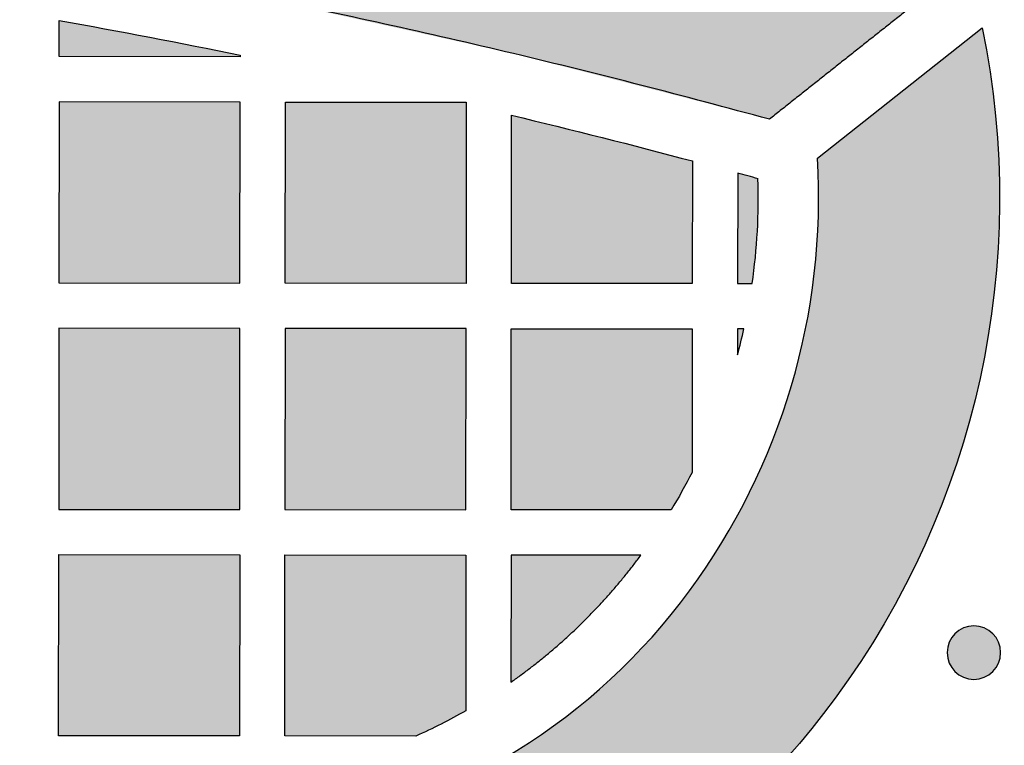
# Model space of a CAD drawing. Header units: millimetres. Extents: x -3873 to -97, y 912 to 4165.
# Tile 395 of 725: x -3239 to -3174, y 1924 to 1972. Entities that reach past the tile are written whole.
import ezdxf

# ---------------------------------------------------------------- set-up
doc = ezdxf.new("R2010")
doc.units = ezdxf.units.MM
doc.layers.add('pattern', color=7, linetype='Continuous', true_color=0x000000)

msp = doc.modelspace()

# ---------------------------------------------------------------- hatches: boundary and pattern name
at = {"layer": 'pattern'}
for points in [[(-3328.15, 1983.74), (-3345.663, 1983.455), (-3363.179, 1982.585), (-3380.677, 1981.13), (-3398.126, 1979.09), (-3415.497, 1976.468), (-3432.761, 1973.27), (-3449.89, 1969.501), (-3466.855, 1965.172), (-3478.446, 1974.372), (-3469.307, 1976.941), (-3460.114, 1979.35), (-3450.871, 1981.599), (-3441.582, 1983.685), (-3432.253, 1985.608), (-3422.886, 1987.367), (-3413.486, 1988.959), (-3404.059, 1990.385), (-3394.607, 1991.643), (-3385.136, 1992.734), (-3375.65, 1993.656), (-3366.154, 1994.41), (-3356.652, 1994.995), (-3347.149, 1995.411), (-3337.649, 1995.66), (-3328.132, 1995.74), (-3309.139, 1995.393), (-3299.636, 1994.967), (-3290.135, 1994.373), (-3280.639, 1993.611), (-3271.154, 1992.679), (-3261.685, 1991.58), (-3252.234, 1990.312), (-3242.808, 1988.878), (-3233.41, 1987.276), (-3224.045, 1985.509), (-3214.717, 1983.577), (-3205.43, 1981.482), (-3196.19, 1979.225), (-3186.999, 1976.806), (-3177.862, 1974.229), (-3189.462, 1965.039), (-3206.423, 1969.385), (-3223.548, 1973.17), (-3240.809, 1976.385), (-3258.178, 1979.023), (-3275.625, 1981.08), (-3293.121, 1982.552), (-3310.637, 1983.438)], [(-3224.559, 1969.294), (-3224.559, 1969.18), (-3236.559, 1969.191), (-3236.556, 1971.585)], [(-3186.277, 1962.465), (-3175.348, 1971.106), (-3175.078, 1969.706), (-3174.843, 1968.293), (-3174.643, 1966.868), (-3174.48, 1965.432), (-3174.353, 1963.985), (-3174.263, 1962.531), (-3174.211, 1961.07), (-3174.198, 1959.603), (-3174.223, 1958.132), (-3174.287, 1956.659), (-3174.39, 1955.185), (-3174.533, 1953.711), (-3174.715, 1952.24), (-3174.936, 1950.772), (-3175.196, 1949.31), (-3175.495, 1947.855), (-3175.832, 1946.408), (-3176.208, 1944.972), (-3176.621, 1943.547), (-3177.072, 1942.134), (-3177.559, 1940.736), (-3178.083, 1939.354), (-3178.641, 1937.99), (-3179.234, 1936.643), (-3179.86, 1935.317), (-3180.519, 1934.011), (-3181.209, 1932.728), (-3181.929, 1931.468), (-3182.679, 1930.232), (-3183.457, 1929.021), (-3184.262, 1927.836), (-3185.093, 1926.678), (-3185.839, 1925.691), (-3186.61, 1924.717), (-3187.407, 1923.758), (-3188.229, 1922.814), (-3189.076, 1921.887), (-3189.947, 1920.977), (-3190.842, 1920.085), (-3191.76, 1919.212), (-3192.701, 1918.36), (-3193.663, 1917.528), (-3194.647, 1916.719), (-3195.651, 1915.931), (-3196.675, 1915.168), (-3197.718, 1914.428), (-3198.779, 1913.713), (-3199.856, 1913.023), (-3200.95, 1912.359), (-3202.06, 1911.722), (-3203.183, 1911.112), (-3204.32, 1910.53), (-3205.469, 1909.975), (-3206.63, 1909.449), (-3207.8, 1908.951), (-3208.98, 1908.482), (-3210.168, 1908.043), (-3211.363, 1907.632), (-3212.563, 1907.251), (-3213.769, 1906.9), (-3214.979, 1906.578), (-3216.191, 1906.285), (-3217.405, 1906.022), (-3218.62, 1905.787), (-3220.447, 1905.48), (-3222.286, 1905.218), (-3224.133, 1905.001), (-3225.989, 1904.83), (-3227.851, 1904.705), (-3229.717, 1904.627), (-3231.585, 1904.595), (-3233.454, 1904.61), (-3235.322, 1904.672), (-3237.188, 1904.78), (-3239.049, 1904.935), (-3240.904, 1905.136), (-3242.751, 1905.383), (-3244.589, 1905.675), (-3246.415, 1906.012), (-3248.228, 1906.394), (-3250.381, 1906.899), (-3252.525, 1907.451), (-3254.657, 1908.05), (-3256.776, 1908.694), (-3258.881, 1909.384), (-3260.97, 1910.118), (-3263.041, 1910.897), (-3265.094, 1911.72), (-3271.386, 1926.968), (-3266.101, 1924.811), (-3260.756, 1922.8), (-3255.357, 1920.938), (-3249.911, 1919.227), (-3248.153, 1918.729), (-3246.375, 1918.28), (-3244.58, 1917.884), (-3242.77, 1917.539), (-3240.948, 1917.246), (-3239.115, 1917.008), (-3237.275, 1916.823), (-3235.429, 1916.692), (-3233.58, 1916.616), (-3231.731, 1916.595), (-3229.883, 1916.628), (-3228.04, 1916.715), (-3226.203, 1916.856), (-3224.375, 1917.05), (-3222.558, 1917.297), (-3220.755, 1917.596), (-3219.813, 1917.778), (-3218.871, 1917.982), (-3217.931, 1918.209), (-3216.993, 1918.459), (-3216.058, 1918.731), (-3215.126, 1919.027), (-3214.2, 1919.345), (-3213.278, 1919.686), (-3212.364, 1920.05), (-3211.456, 1920.436), (-3210.556, 1920.844), (-3209.665, 1921.274), (-3208.783, 1921.726), (-3207.911, 1922.199), (-3207.051, 1922.693), (-3206.203, 1923.208), (-3205.367, 1923.743), (-3204.544, 1924.297), (-3203.735, 1924.871), (-3202.941, 1925.463), (-3202.162, 1926.074), (-3201.399, 1926.702), (-3200.653, 1927.347), (-3199.923, 1928.008), (-3199.211, 1928.685), (-3198.517, 1929.376), (-3197.842, 1930.082), (-3197.185, 1930.801), (-3196.547, 1931.533), (-3195.929, 1932.277), (-3195.331, 1933.032), (-3194.753, 1933.798), (-3194.205, 1934.557), (-3193.673, 1935.331), (-3193.155, 1936.118), (-3192.653, 1936.919), (-3192.167, 1937.732), (-3191.697, 1938.559), (-3191.244, 1939.397), (-3190.809, 1940.246), (-3190.391, 1941.107), (-3189.992, 1941.978), (-3189.611, 1942.858), (-3189.249, 1943.748), (-3188.907, 1944.647), (-3188.584, 1945.553), (-3188.281, 1946.467), (-3187.997, 1947.387), (-3187.735, 1948.314), (-3187.492, 1949.245), (-3187.27, 1950.182), (-3187.069, 1951.122), (-3186.889, 1952.065), (-3186.73, 1953.012), (-3186.591, 1953.96), (-3186.474, 1954.909), (-3186.377, 1955.859), (-3186.301, 1956.808), (-3186.246, 1957.757), (-3186.212, 1958.704), (-3186.198, 1959.649), (-3186.204, 1960.591), (-3186.231, 1961.53)], [(-3236.561, 1966.191), (-3236.573, 1954.191), (-3224.573, 1954.18), (-3224.562, 1966.18)], [(-3209.573, 1954.166), (-3221.573, 1954.177), (-3221.562, 1966.177), (-3209.562, 1966.165)], [(-3206.562, 1965.306), (-3194.566, 1962.273), (-3194.573, 1954.151), (-3206.573, 1954.163)], [(-3190.218, 1961.099), (-3191.566, 1961.467), (-3191.573, 1954.148), (-3190.604, 1954.147), (-3190.489, 1955.011), (-3190.393, 1955.876), (-3190.316, 1956.745), (-3190.259, 1957.615), (-3190.22, 1958.486), (-3190.2, 1959.357), (-3190.199, 1960.228)], [(-3224.576, 1951.18), (-3236.576, 1951.191), (-3236.587, 1939.191), (-3224.588, 1939.18)], [(-3209.576, 1951.165), (-3221.576, 1951.177), (-3221.587, 1939.177), (-3209.587, 1939.166)], [(-3194.585, 1941.642), (-3194.916, 1941.011), (-3195.258, 1940.385), (-3195.611, 1939.766), (-3195.976, 1939.153), (-3206.587, 1939.163), (-3206.576, 1951.162), (-3194.576, 1951.151)], [(-3191.153, 1951.148), (-3191.576, 1951.148), (-3191.578, 1949.425), (-3191.356, 1950.284)], [(-3224.59, 1936.18), (-3224.602, 1924.18), (-3236.602, 1924.191), (-3236.59, 1936.191)], [(-3209.6, 1925.839), (-3210.41, 1925.391), (-3211.231, 1924.963), (-3212.063, 1924.555), (-3212.904, 1924.169), (-3221.602, 1924.177), (-3221.59, 1936.177), (-3209.59, 1936.165)], [(-3197.985, 1936.154), (-3206.59, 1936.163), (-3206.598, 1927.741), (-3205.985, 1928.181), (-3205.38, 1928.633), (-3204.784, 1929.098), (-3204.197, 1929.576), (-3203.62, 1930.065), (-3203.052, 1930.566), (-3202.494, 1931.079), (-3201.947, 1931.603), (-3201.411, 1932.137), (-3200.885, 1932.682), (-3200.372, 1933.238), (-3199.87, 1933.803), (-3199.38, 1934.378), (-3198.902, 1934.961), (-3198.437, 1935.554)], [(-3177.155, 1930.953), (-3177.126, 1930.98), (-3177.097, 1931.007), (-3177.067, 1931.034), (-3177.037, 1931.06), (-3177.005, 1931.086), (-3176.973, 1931.111), (-3176.939, 1931.136), (-3176.905, 1931.16), (-3176.87, 1931.183), (-3176.834, 1931.206), (-3176.798, 1931.228), (-3176.761, 1931.249), (-3176.723, 1931.269), (-3176.684, 1931.289), (-3176.644, 1931.308), (-3176.604, 1931.326), (-3176.564, 1931.343), (-3176.522, 1931.359), (-3176.48, 1931.374), (-3176.438, 1931.388), (-3176.395, 1931.401), (-3176.351, 1931.413), (-3176.307, 1931.424), (-3176.263, 1931.434), (-3176.218, 1931.443), (-3176.173, 1931.45), (-3176.128, 1931.457), (-3176.083, 1931.462), (-3176.037, 1931.466), (-3175.991, 1931.469), (-3175.945, 1931.471), (-3175.899, 1931.471), (-3175.854, 1931.47), (-3175.808, 1931.469), (-3175.762, 1931.466), (-3175.716, 1931.461), (-3175.671, 1931.456), (-3175.626, 1931.45), (-3175.581, 1931.442), (-3175.536, 1931.433), (-3175.492, 1931.423), (-3175.448, 1931.412), (-3175.404, 1931.4), (-3175.361, 1931.387), (-3175.319, 1931.373), (-3175.277, 1931.358), (-3175.236, 1931.342), (-3175.195, 1931.324), (-3175.155, 1931.306), (-3175.115, 1931.288), (-3175.077, 1931.268), (-3175.039, 1931.247), (-3175.001, 1931.226), (-3174.965, 1931.204), (-3174.929, 1931.181), (-3174.894, 1931.158), (-3174.86, 1931.134), (-3174.827, 1931.109), (-3174.795, 1931.084), (-3174.763, 1931.058), (-3174.732, 1931.032), (-3174.702, 1931.005), (-3174.673, 1930.978), (-3174.645, 1930.95), (-3174.618, 1930.922), (-3174.591, 1930.893), (-3174.564, 1930.863), (-3174.538, 1930.832), (-3174.512, 1930.801), (-3174.487, 1930.768), (-3174.462, 1930.735), (-3174.438, 1930.701), (-3174.415, 1930.666), (-3174.392, 1930.63), (-3174.37, 1930.594), (-3174.349, 1930.556), (-3174.328, 1930.518), (-3174.309, 1930.48), (-3174.29, 1930.44), (-3174.272, 1930.4), (-3174.255, 1930.359), (-3174.239, 1930.318), (-3174.224, 1930.276), (-3174.21, 1930.233), (-3174.197, 1930.19), (-3174.185, 1930.147), (-3174.174, 1930.103), (-3174.164, 1930.059), (-3174.155, 1930.014), (-3174.148, 1929.969), (-3174.141, 1929.924), (-3174.136, 1929.878), (-3174.132, 1929.833), (-3174.129, 1929.787), (-3174.127, 1929.741), (-3174.127, 1929.695), (-3174.127, 1929.649), (-3174.129, 1929.603), (-3174.132, 1929.558), (-3174.136, 1929.512), (-3174.142, 1929.466), (-3174.148, 1929.421), (-3174.156, 1929.376), (-3174.165, 1929.332), (-3174.175, 1929.287), (-3174.186, 1929.243), (-3174.198, 1929.2), (-3174.211, 1929.157), (-3174.225, 1929.115), (-3174.24, 1929.073), (-3174.256, 1929.031), (-3174.273, 1928.991), (-3174.291, 1928.95), (-3174.31, 1928.911), (-3174.33, 1928.872), (-3174.351, 1928.834), (-3174.372, 1928.797), (-3174.394, 1928.761), (-3174.417, 1928.725), (-3174.44, 1928.69), (-3174.464, 1928.656), (-3174.489, 1928.623), (-3174.514, 1928.59), (-3174.54, 1928.559), (-3174.566, 1928.528), (-3174.593, 1928.498), (-3174.62, 1928.469), (-3174.648, 1928.441), (-3174.676, 1928.413), (-3174.705, 1928.386), (-3174.735, 1928.36), (-3174.766, 1928.333), (-3174.797, 1928.308), (-3174.83, 1928.283), (-3174.863, 1928.258), (-3174.897, 1928.234), (-3174.932, 1928.21), (-3174.968, 1928.188), (-3175.004, 1928.166), (-3175.042, 1928.145), (-3175.08, 1928.124), (-3175.118, 1928.104), (-3175.158, 1928.086), (-3175.198, 1928.068), (-3175.239, 1928.051), (-3175.28, 1928.035), (-3175.322, 1928.02), (-3175.365, 1928.006), (-3175.408, 1927.993), (-3175.451, 1927.981), (-3175.495, 1927.97), (-3175.539, 1927.96), (-3175.584, 1927.951), (-3175.629, 1927.944), (-3175.674, 1927.937), (-3175.72, 1927.932), (-3175.765, 1927.928), (-3175.811, 1927.925), (-3175.857, 1927.923), (-3175.903, 1927.922), (-3175.949, 1927.923), (-3175.995, 1927.925), (-3176.04, 1927.928), (-3176.086, 1927.932), (-3176.132, 1927.938), (-3176.177, 1927.944), (-3176.222, 1927.952), (-3176.266, 1927.96), (-3176.311, 1927.97), (-3176.355, 1927.981), (-3176.398, 1927.993), (-3176.441, 1928.007), (-3176.483, 1928.021), (-3176.525, 1928.036), (-3176.567, 1928.052), (-3176.607, 1928.069), (-3176.647, 1928.087), (-3176.687, 1928.106), (-3176.726, 1928.126), (-3176.764, 1928.146), (-3176.801, 1928.168), (-3176.837, 1928.19), (-3176.873, 1928.212), (-3176.908, 1928.236), (-3176.942, 1928.26), (-3176.975, 1928.285), (-3177.008, 1928.31), (-3177.039, 1928.336), (-3177.07, 1928.362), (-3177.1, 1928.389), (-3177.129, 1928.416), (-3177.157, 1928.443), (-3177.184, 1928.472), (-3177.212, 1928.501), (-3177.238, 1928.531), (-3177.264, 1928.561), (-3177.29, 1928.593), (-3177.315, 1928.625), (-3177.34, 1928.659), (-3177.364, 1928.693), (-3177.387, 1928.728), (-3177.41, 1928.763), (-3177.432, 1928.8), (-3177.453, 1928.837), (-3177.474, 1928.875), (-3177.493, 1928.914), (-3177.512, 1928.954), (-3177.53, 1928.994), (-3177.547, 1929.034), (-3177.563, 1929.076), (-3177.578, 1929.118), (-3177.592, 1929.16), (-3177.605, 1929.203), (-3177.617, 1929.247), (-3177.628, 1929.291), (-3177.638, 1929.335), (-3177.647, 1929.38), (-3177.654, 1929.425), (-3177.661, 1929.47), (-3177.666, 1929.515), (-3177.67, 1929.561), (-3177.673, 1929.607), (-3177.675, 1929.653), (-3177.675, 1929.698), (-3177.675, 1929.744), (-3177.673, 1929.79), (-3177.67, 1929.836), (-3177.666, 1929.882), (-3177.66, 1929.927), (-3177.654, 1929.972), (-3177.646, 1930.017), (-3177.637, 1930.062), (-3177.628, 1930.106), (-3177.617, 1930.15), (-3177.604, 1930.194), (-3177.591, 1930.237), (-3177.577, 1930.279), (-3177.562, 1930.321), (-3177.546, 1930.362), (-3177.529, 1930.403), (-3177.511, 1930.443), (-3177.492, 1930.483), (-3177.472, 1930.521), (-3177.452, 1930.559), (-3177.43, 1930.596), (-3177.408, 1930.633), (-3177.386, 1930.669), (-3177.362, 1930.704), (-3177.338, 1930.738), (-3177.313, 1930.771), (-3177.288, 1930.803), (-3177.262, 1930.835), (-3177.236, 1930.866), (-3177.209, 1930.895), (-3177.182, 1930.924)]]:
    msp.add_hatch(color=256, dxfattribs=at).paths.add_polyline_path(points, flags=0)

# ---------------------------------------------------------------- linework, layer by layer
for p, q in [((-3186.277, 1962.465), (-3175.348, 1971.106)), ((-3206.59, 1936.163), (-3206.598, 1927.741)), ((-3197.985, 1936.154), (-3206.59, 1936.163))]:
    msp.add_line(p, q, dxfattribs=at)
for points in [[(-3224.559, 1969.294), (-3224.559, 1969.18), (-3236.559, 1969.191), (-3236.556, 1971.585)], [(-3194.566, 1962.273), (-3194.573, 1954.151), (-3206.573, 1954.163), (-3206.562, 1965.306)], [(-3191.566, 1961.467), (-3191.573, 1954.148), (-3190.604, 1954.147)], [(-3195.976, 1939.153), (-3206.587, 1939.163), (-3206.576, 1951.162), (-3194.576, 1951.151), (-3194.585, 1941.642)], [(-3191.153, 1951.148), (-3191.576, 1951.148), (-3191.578, 1949.425)], [(-3212.904, 1924.169), (-3221.602, 1924.177), (-3221.59, 1936.177), (-3209.59, 1936.165), (-3209.6, 1925.839)]]:
    msp.add_lwpolyline(points, dxfattribs=at)
for points in [[(-3236.561, 1966.191), (-3236.573, 1954.191), (-3224.573, 1954.18), (-3224.562, 1966.18)], [(-3209.573, 1954.166), (-3221.573, 1954.177), (-3221.562, 1966.177), (-3209.562, 1966.165)], [(-3224.576, 1951.18), (-3236.576, 1951.191), (-3236.587, 1939.191), (-3224.588, 1939.18)], [(-3209.576, 1951.165), (-3221.576, 1951.177), (-3221.587, 1939.177), (-3209.587, 1939.166)], [(-3224.59, 1936.18), (-3224.602, 1924.18), (-3236.602, 1924.191), (-3236.59, 1936.191)]]:
    msp.add_lwpolyline(points, close=True, dxfattribs=at)
at = {"layer": 'pattern', "extrusion": (0, 0, -1)}
msp.add_circle((3175.901, 1929.697), 1.774, dxfattribs=at)
for centre, radius, start, end in [((3328.453, 1457.868), 521.872, 100.14215, 101.48317), ((3230.062, 1959.824), 55.864, 168.34921, 216.39367), ((3230.062, 1959.824), 67.864, 172.27525, 216.39367), ((3328.453, 1457.868), 521.872, 103.50704, 104.8656), ((3230.062, 1959.824), 39.864, 207.13552, 211.23462), ((3228.133, 1958.402), 53.468, 216.39367, 259.75117), ((3228.133, 1958.402), 37.468, 240.35487, 246.01818)]:
    msp.add_arc(centre, radius, start, end, dxfattribs=at)
at = {"layer": 'pattern'}
for centre, radius, start, end in [((-3230.062, 1959.824), 43.864, 323.60633, 3.45176), ((-3328.431, 1457.948), 521.789, 74.63994, 74.79343), ((-3230.062, 1959.824), 39.864, 351.81337, 1.83268), ((-3230.062, 1959.824), 39.864, 344.87918, 347.42917), ((-3228.133, 1958.402), 77.468, 280.24883, 354.18043), ((-3228.133, 1958.402), 41.468, 280.24883, 323.60633)]:
    msp.add_arc(centre, radius, start, end, dxfattribs=at)
msp.add_rational_spline([(-3189.462, 1965.039), (-3257.547, 1983.698), (-3328.143, 1983.74), (-3328.146, 1983.74), (-3328.15, 1983.74)], [1, 0.991109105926, 1, 0.999999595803, 0.999999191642], degree=2, knots=[614.998955, 614.998955, 614.998955, 755.351537, 755.351537, 755.357917, 755.357917, 755.357917], dxfattribs=at)
msp.add_open_spline([(-3177.862, 1974.229), (-3183.672, 1969.626), (-3189.462, 1965.039)], degree=2, dxfattribs=at)
msp.add_rational_spline([(-3206.598, 1927.741), (-3201.598, 1931.253), (-3197.985, 1936.154)], [1, 0.986962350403, 1], degree=2, dxfattribs=at)

doc.saveas('drawing.dxf')
